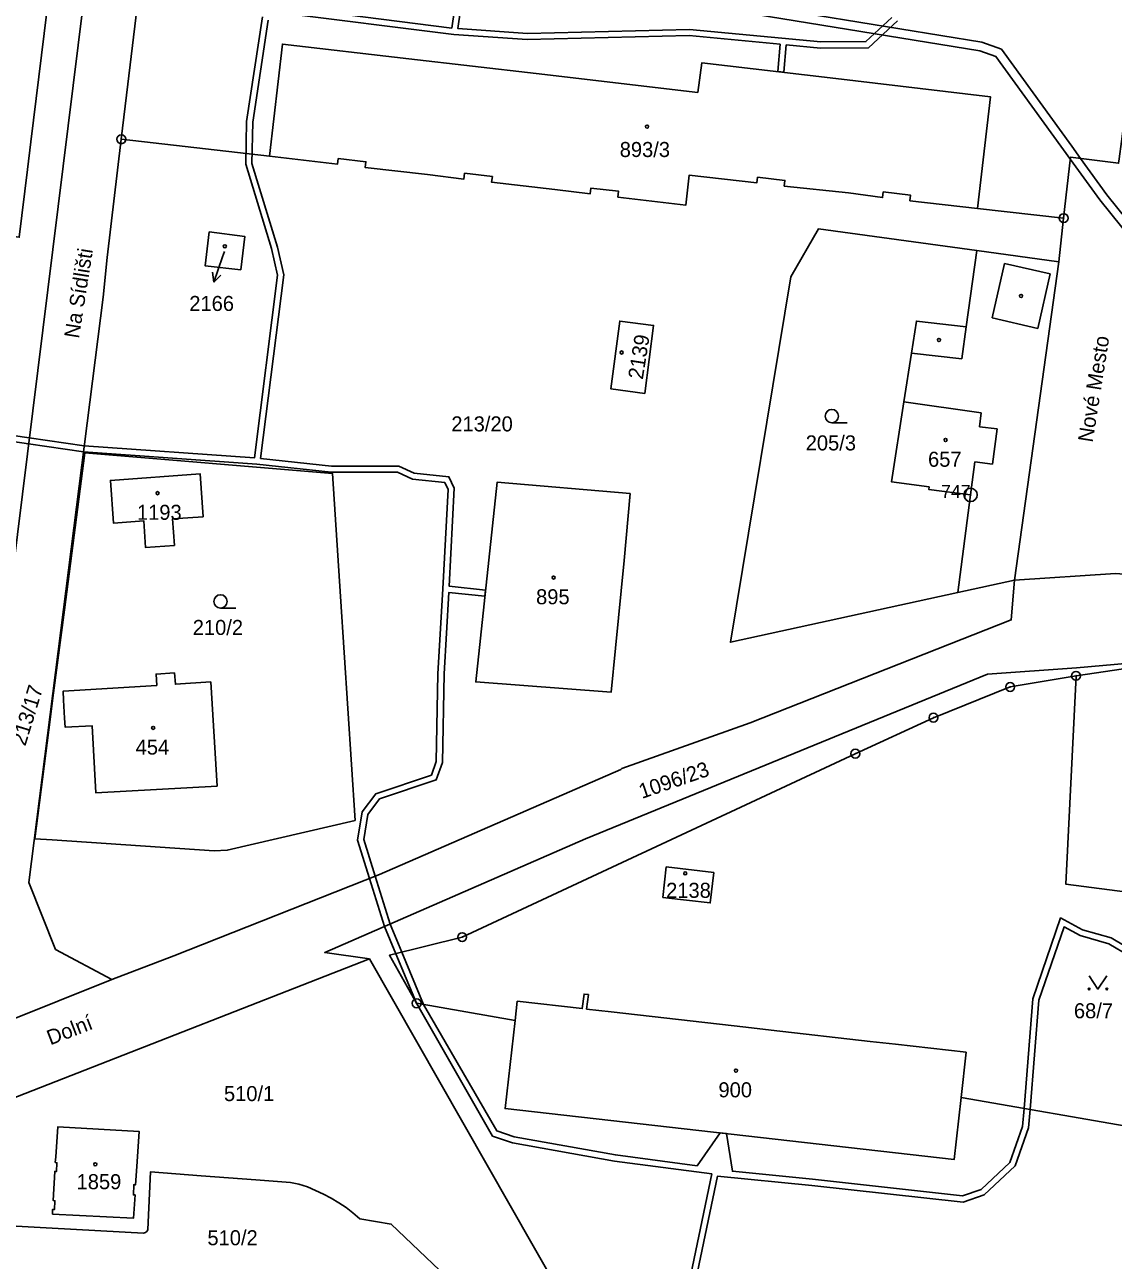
# Model space of a CAD drawing. Extents: x -680203 to -673936, y -1102717 to -1093650.
# Drawn here: x -679288 to -679164.9, y -1098550.5 to -1098410.8 of the extents above; entities that cross this region are included whole.
import ezdxf

# ---------------------------------------------------------------- set-up
doc = ezdxf.new("R2010")
doc.units = 0
for name, color, linetype in [('SOxx02xx_Koleje_param další_Popis10', 7, 'Continuous'), ('SOxx02xx_Staničení_Popis10', 7, 'Continuous'), ('SOxxxxxx_Koleje_hlavní_body_Popis10', 7, 'Continuous'), ('SOxxxxxx_Koleje_LN_parametry_Popis10', 7, 'Continuous'), ('SOxxxxxx_Koleje_param další_Popis10', 7, 'Continuous'), ('SOxxxxxx_Osa_bod_P', 7, 'Continuous'), ('SOxxxxxx_Staničení_Popis10', 7, 'Continuous'), ('x_prac', 7, 'Continuous')]:
    doc.layers.add(name, color=color, linetype=linetype)

msp = doc.modelspace()

# ---------------------------------------------------------------- linework, layer by layer
at = {"layer": 'SOxx02xx_Koleje_param další_Popis10'}
for centre, radius in [((-679277.09, -1098423.73), 0.5), ((-679277.09, -1098423.73), 0.0303), ((-679170.49, -1098432.65), 0.5), ((-679170.49, -1098432.65), 0.0303), ((-679181.02, -1098463.95), 0.75), ((-679181.02, -1098463.95), 0.03), ((-679169.09, -1098484.41), 0.5), ((-679169.09, -1098484.41), 0.0303), ((-679176.54, -1098485.67), 0.5), ((-679176.54, -1098485.67), 0.0303), ((-679185.22, -1098489.15), 0.5), ((-679185.22, -1098489.15), 0.0303), ((-679194.06, -1098493.22), 0.5), ((-679194.06, -1098493.22), 0.0303), ((-679238.53, -1098513.96), 0.5), ((-679238.53, -1098513.96), 0.0303), ((-679243.68, -1098521.45), 0.5), ((-679243.68, -1098521.45), 0.0303)]:
    msp.add_circle(centre, radius, dxfattribs=at)
at = {"layer": 'SOxx02xx_Staničení_Popis10'}
for p, q in [((-679265.64, -1098437.04), (-679266.62, -1098439.88)), ((-679265.42, -1098436.41), (-679265.64, -1098437.04)), ((-679266.62, -1098439.88), (-679266.76, -1098438.77)), ((-679266.62, -1098439.88), (-679265.82, -1098439.09))]:
    msp.add_line(p, q, dxfattribs=at)
at = {"layer": 'SOxxxxxx_Koleje_hlavní_body_Popis10'}
for p, q in [((-679196.72, -1098455.79), (-679194.97, -1098455.79)), ((-679265.87, -1098476.75), (-679264.12, -1098476.75))]:
    msp.add_line(p, q, dxfattribs=at)
msp.add_lwpolyline([(-679167.61, -1098518.33), (-679166.61, -1098519.83), (-679165.61, -1098518.33)], dxfattribs=at)
for centre, radius in [((-679196.72, -1098455.04), 0.75), ((-679265.87, -1098476), 0.75), ((-679167.61, -1098519.83), 0.1), ((-679165.61, -1098519.83), 0.1)]:
    msp.add_circle(centre, radius, dxfattribs=at)
at = {"layer": 'SOxxxxxx_Koleje_LN_parametry_Popis10'}
for points in [[(-679150.01, -1098449.39), (-679165.6, -1098430), (-679168.57, -1098425.9), (-679169.56, -1098424.53), (-679177.53, -1098413.54), (-679179.73, -1098412.75), (-679221.48, -1098405.92), (-679227.29, -1098403.54), (-679241.75, -1098401.59), (-679244.03, -1098400.49), (-679265.76, -1098397.17), (-679270.47, -1098393.46), (-679272.27, -1098392.88), (-679273.39, -1098392.75), (-679278.66, -1098392.12), (-679288.17, -1098391)], [(-679288.43, -1098391.98), (-679278.89, -1098393.11), (-679273.51, -1098393.74), (-679272.49, -1098393.86), (-679270.95, -1098394.36), (-679266.16, -1098398.13), (-679244.33, -1098401.45), (-679242.05, -1098402.55), (-679227.55, -1098404.52), (-679221.74, -1098406.9), (-679179.99, -1098413.73), (-679178.15, -1098414.38), (-679169.73, -1098426.01), (-679166.4, -1098430.6), (-679151.03, -1098449.71)], [(-679237.82, -1098398.16), (-679239.72, -1098411.15), (-679259.53, -1098408.66)], [(-679189.91, -1098409.96), (-679192.85, -1098412.69), (-679197.96, -1098412.73), (-679212.82, -1098411.3), (-679231.16, -1098411.76), (-679239.02, -1098411.21), (-679237.12, -1098398.25)], [(-679259.33, -1098409.39), (-679239.49, -1098411.88), (-679231.18, -1098412.46), (-679212.84, -1098412), (-679202.57, -1098412.99), (-679202.83, -1098416.08), (-679202.13, -1098416.16), (-679201.87, -1098413.06), (-679197.99, -1098413.43), (-679192.57, -1098413.38), (-679189.27, -1098410.32)], [(-679261.13, -1098409.88), (-679262.92, -1098421.72), (-679263.01, -1098426.56), (-679260.11, -1098436.1), (-679259.42, -1098439.1), (-679262.03, -1098459.77), (-679281.29, -1098458.39), (-679287.5, -1098457.49), (-679291.43, -1098456.92)], [(-679160.54, -1098516.77), (-679165.1, -1098514.06), (-679168.35, -1098513.14), (-679170.84, -1098511.79), (-679173.99, -1098520.95), (-679174.97, -1098533.34), (-679175.14, -1098535.38), (-679176.58, -1098539.44), (-679179.84, -1098542.49), (-679181.92, -1098543.21), (-679198.91, -1098541.35), (-679207.97, -1098540.44), (-679208.64, -1098536.19), (-679209.35, -1098536.11), (-679211.96, -1098539.81), (-679221.19, -1098538.6), (-679232.66, -1098536.53), (-679234.61, -1098535.88), (-679242.9, -1098521.59), (-679245.36, -1098515.67), (-679246.68, -1098512.5), (-679248.38, -1098507.06), (-679249.67, -1098502.94), (-679249.2, -1098500.08), (-679247.88, -1098498.34), (-679241.47, -1098496.18), (-679240.77, -1098494.22), (-679240.57, -1098484.19), (-679240.04, -1098474.98), (-679235.95, -1098475.41), (-679235.88, -1098474.71), (-679240, -1098474.28), (-679239.42, -1098463.2), (-679240.04, -1098461.89), (-679243.98, -1098461.51), (-679245.7, -1098460.69), (-679253.32, -1098460.69), (-679261.33, -1098459.83), (-679258.71, -1098439.06), (-679259.43, -1098435.92), (-679262.31, -1098426.46), (-679262.22, -1098421.78), (-679260.48, -1098410.27)], [(-679292.2, -1098457.51), (-679287.58, -1098458.18), (-679281.37, -1098459.08), (-679261.75, -1098460.49), (-679253.35, -1098461.39), (-679245.86, -1098461.39), (-679244.17, -1098462.19), (-679240.5, -1098462.55), (-679240.12, -1098463.34), (-679240.72, -1098474.57), (-679241.27, -1098484.17), (-679241.47, -1098494.09), (-679242.02, -1098495.63), (-679248.3, -1098497.74), (-679249.86, -1098499.8), (-679250.39, -1098502.99), (-679249.03, -1098507.32), (-679247.32, -1098512.78), (-679246.04, -1098515.84), (-679243.68, -1098521.45), (-679235.09, -1098536.46), (-679232.83, -1098537.21), (-679221.29, -1098539.3), (-679210.29, -1098540.74), (-679214.53, -1098560.98)], [(-679213.82, -1098561.02), (-679209.63, -1098540.98), (-679198.98, -1098542.04), (-679181.84, -1098543.93), (-679179.47, -1098543.11), (-679175.98, -1098539.84), (-679174.45, -1098535.52), (-679174.28, -1098533.46), (-679173.3, -1098521.09), (-679170.44, -1098512.8), (-679168.62, -1098513.79), (-679165.38, -1098514.71), (-679160.78, -1098517.45), (-679153.48, -1098518.48), (-679155.2, -1098528.73), (-679157.24, -1098536.41), (-679159.17, -1098550.5), (-679158.62, -1098552.59)]]:
    msp.add_lwpolyline(points, dxfattribs=at)
at = {"layer": 'SOxxxxxx_Koleje_param další_Popis10'}
for centre in [(-679217.62, -1098422.3), (-679265.38, -1098435.83), (-679175.31, -1098441.45), (-679184.6, -1098446.43), (-679220.49, -1098447.85), (-679183.85, -1098457.74), (-679272.99, -1098463.75), (-679228.19, -1098473.3), (-679273.49, -1098490.3), (-679213.3, -1098506.75), (-679207.56, -1098529.06), (-679280.04, -1098539.65)]:
    msp.add_circle(centre, 0.175, dxfattribs=at)
at = {"layer": 'SOxxxxxx_Staničení_Popis10'}
for p, q in [((-679178.59, -1098443.94), (-679177.17, -1098437.77)), ((-679177.17, -1098437.77), (-679172.01, -1098438.96)), ((-679172.01, -1098438.96), (-679173.43, -1098445.13)), ((-679173.43, -1098445.13), (-679178.59, -1098443.94)), ((-679181.5, -1098444.93), (-679182.01, -1098448.57)), ((-679182.01, -1098448.57), (-679187.71, -1098447.94)), ((-679188.56, -1098453.43), (-679179.81, -1098454.67)), ((-679179.81, -1098454.67), (-679180.01, -1098456.24)), ((-679180.01, -1098456.24), (-679178.03, -1098456.49)), ((-679178.03, -1098456.49), (-679178.53, -1098460.46)), ((-679180.53, -1098460.2), (-679181.02, -1098463.95)), ((-679178.53, -1098460.46), (-679180.53, -1098460.2))]:
    msp.add_line(p, q, dxfattribs=at)
at = {"layer": 'x_prac'}
for p, q in [((-679277.09, -1098423.73), (-679260.33, -1098425.65)), ((-679180.25, -1098431.56), (-679170.49, -1098432.65)), ((-679170.49, -1098432.65), (-679171.05, -1098437.59)), ((-679171.05, -1098437.59), (-679180.3, -1098436.32)), ((-679176.04, -1098473.6), (-679171.05, -1098437.59)), ((-679182.46, -1098475), (-679176.04, -1098473.6)), ((-679169.09, -1098484.41), (-679153.57, -1098482.11)), ((-679249.02, -1098516.43), (-679223.89, -1098560.44)), ((-679136.22, -1098540.04), (-679182.1, -1098532.11))]:
    msp.add_line(p, q, dxfattribs=at)
for points in [[(-679063.29, -1098340.41), (-679066.13, -1098335.98), (-679082.06, -1098338.79), (-679101.3, -1098341.77), (-679136.96, -1098347.45), (-679149.82, -1098349.81), (-679185.71, -1098355.7), (-679199.74, -1098357.86), (-679234.17, -1098363.73), (-679248.19, -1098366.26), (-679260.56, -1098369.05), (-679268.5, -1098375.84), (-679272.26, -1098383.28), (-679273.78, -1098396.02), (-679274.25, -1098399.99), (-679276.49, -1098418.73), (-679277.09, -1098423.73)], [(-679291.73, -1098491.55), (-679280.23, -1098399.05), (-679274.9, -1098375.48), (-679267.59, -1098366.36), (-679263.02, -1098363.53), (-679256.44, -1098361.54), (-679128.63, -1098340.16)], [(-679295.45, -1098470.79), (-679294.31, -1098470.93), (-679293.37, -1098463.29), (-679292.58, -1098463.39), (-679292.19, -1098460.27), (-679292.98, -1098460.17), (-679291.17, -1098445.45), (-679290.38, -1098445.54), (-679289.99, -1098442.44), (-679290.79, -1098442.35), (-679289.84, -1098434.67), (-679288.63, -1098434.82), (-679287.7, -1098427.14), (-679287.32, -1098424.04), (-679285.53, -1098409.33), (-679285.14, -1098406.18), (-679284.22, -1098398.55), (-679296.96, -1098396.86), (-679301.06, -1098433.21), (-679302.2, -1098433.08), (-679303.49, -1098444.49)], [(-679180.25, -1098431.56), (-679178.78, -1098418.92), (-679196.9, -1098416.78), (-679211.42, -1098415.07), (-679211.89, -1098418.43), (-679230.17, -1098416.3), (-679244.57, -1098414.63), (-679258.86, -1098412.97), (-679260.33, -1098425.65)], [(-679155.24, -1098417.71), (-679162.97, -1098416.36), (-679163, -1098416.54), (-679163.96, -1098423.97), (-679164.21, -1098425.95), (-679164.28, -1098426.45), (-679169.7, -1098425.75), (-679170.49, -1098432.65)], [(-679278.15, -1098518.75), (-679284.54, -1098515.35), (-679287.57, -1098507.77), (-679279.45, -1098443.97), (-679279.15, -1098441.59), (-679278.69, -1098437.11), (-679277.09, -1098423.73)], [(-679260.33, -1098425.65), (-679252.64, -1098426.55), (-679252.56, -1098425.91), (-679249.43, -1098426.27), (-679249.51, -1098426.92), (-679242.45, -1098427.73), (-679238.34, -1098428.23), (-679238.26, -1098427.58), (-679235.12, -1098427.95), (-679235.2, -1098428.59), (-679228.06, -1098429.4), (-679224.04, -1098429.9), (-679223.96, -1098429.26), (-679220.83, -1098429.62), (-679220.91, -1098430.27), (-679213.23, -1098431.17), (-679212.84, -1098427.79), (-679205.2, -1098428.67), (-679205.12, -1098428.03), (-679202.02, -1098428.39), (-679202.09, -1098429.03), (-679194.83, -1098429.79), (-679190.98, -1098430.32), (-679190.9, -1098429.68), (-679187.82, -1098430.04), (-679187.89, -1098430.68), (-679180.25, -1098431.56)], [(-679263.56, -1098438.51), (-679267.61, -1098438.04), (-679267.14, -1098434.21), (-679263.12, -1098434.71), (-679263.56, -1098438.51)], [(-679180.3, -1098436.32), (-679198.23, -1098433.87), (-679201.36, -1098439.3), (-679208.18, -1098480.61), (-679182.46, -1098475)], [(-679180.3, -1098436.32), (-679181.5, -1098444.93), (-679187.14, -1098444.29), (-679187.71, -1098447.94), (-679188.56, -1098453.43), (-679189.96, -1098462.48), (-679185.72, -1098463.04), (-679185.76, -1098463.33), (-679181.02, -1098463.95), (-679182.46, -1098475)], [(-679217.88, -1098452.47), (-679216.88, -1098444.79), (-679220.7, -1098444.3), (-679221.7, -1098451.97), (-679217.88, -1098452.47)], [(-679285.29, -1098490.52), (-679286.89, -1098502.84), (-679284.9, -1098502.97), (-679266.6, -1098504.22), (-679265.11, -1098504.13), (-679250.64, -1098500.77), (-679252.28, -1098475.45), (-679253.19, -1098461.54), (-679281.23, -1098459.21), (-679283.53, -1098476.94), (-679284.75, -1098486.33), (-679285.29, -1098490.52)], [(-679267.85, -1098466.43), (-679268.17, -1098461.58), (-679278.33, -1098462.31), (-679277.98, -1098467.13), (-679274.55, -1098466.88), (-679274.34, -1098469.91), (-679271.08, -1098469.67), (-679271.3, -1098466.65), (-679267.85, -1098466.43)], [(-679219.53, -1098463.8), (-679234.57, -1098462.5), (-679236.99, -1098485.1), (-679221.66, -1098486.26), (-679221.17, -1098481.29), (-679220.2, -1098471.37), (-679219.53, -1098463.8)], [(-679176.04, -1098473.6), (-679176.42, -1098478.09), (-679205.94, -1098489.71), (-679220.46, -1098494.91), (-679220.59, -1098495.02), (-679247.89, -1098506.87), (-679271.14, -1098516.06), (-679278.15, -1098518.75)], [(-679097.74, -1098481.65), (-679153.13, -1098473.75), (-679164.63, -1098472.83), (-679176.04, -1098473.6)], [(-679153.57, -1098482.11), (-679163.07, -1098482.97), (-679169.05, -1098483.52), (-679179.1, -1098484.23), (-679224.58, -1098502.86), (-679254.07, -1098515.72), (-679249.02, -1098516.43)], [(-679271.06, -1098484.09), (-679273.16, -1098484.22), (-679273.08, -1098485.49), (-679283.68, -1098486.16), (-679283.62, -1098487.16), (-679283.51, -1098489.21), (-679283.46, -1098490.21), (-679280.39, -1098490.05), (-679279.97, -1098497.65), (-679266.25, -1098496.89), (-679266.98, -1098485.11), (-679270.98, -1098485.36), (-679271.06, -1098484.09)], [(-679232.55, -1098523.38), (-679243.68, -1098521.45), (-679246.77, -1098516.02), (-679238.53, -1098513.96), (-679223.27, -1098506.86), (-679194.06, -1098493.22), (-679185.22, -1098489.15), (-679176.54, -1098485.67), (-679169.09, -1098484.41)], [(-679169.09, -1098484.41), (-679170.25, -1098507.96), (-679130.46, -1098513.12)], [(-679210.07, -1098506.64), (-679210.47, -1098510.1), (-679215.83, -1098509.47), (-679215.45, -1098506.02), (-679210.07, -1098506.64)], [(-679249.02, -1098516.43), (-679323.48, -1098545.53), (-679338.89, -1098554.17)], [(-679295.79, -1098524.37), (-679296.52, -1098526.12), (-679278.15, -1098518.75)], [(-679182.1, -1098532.11), (-679181.52, -1098526.98), (-679189.5, -1098526.07), (-679192.37, -1098525.75), (-679203.56, -1098524.48), (-679206.45, -1098524.15), (-679221.67, -1098522.42), (-679224.45, -1098522.1), (-679224.26, -1098520.47), (-679224.75, -1098520.41), (-679224.94, -1098522.05), (-679232.31, -1098521.21), (-679232.55, -1098523.38)], [(-679232.55, -1098523.38), (-679233.68, -1098533.35), (-679182.89, -1098539.12), (-679182.1, -1098532.11)], [(-679284.88, -1098545.29), (-679284.86, -1098544.76), (-679284.66, -1098544.77), (-679284.6, -1098543.77), (-679284.8, -1098543.76), (-679284.63, -1098540.46), (-679284.43, -1098540.48), (-679284.37, -1098539.47), (-679284.57, -1098539.45), (-679284.51, -1098538.8), (-679284.29, -1098535.42), (-679275.07, -1098535.95), (-679275.29, -1098539.32), (-679275.37, -1098540.42), (-679275.49, -1098541.98), (-679275.69, -1098541.97), (-679275.73, -1098543.11), (-679275.53, -1098543.12), (-679275.7, -1098545.73), (-679284.88, -1098545.29)], [(-679298.63, -1098551.88), (-679293.76, -1098546.38), (-679284.92, -1098546.87), (-679274.58, -1098547.44), (-679274.36, -1098547.36), (-679274.18, -1098547.22), (-679274.09, -1098547.02), (-679273.79, -1098540.52), (-679268.04, -1098540.97), (-679261.88, -1098541.42), (-679257.97, -1098541.71), (-679257, -1098541.92), (-679256.04, -1098542.21), (-679255.12, -1098542.61), (-679254.22, -1098543.04), (-679253.36, -1098543.49), (-679252.5, -1098544.03), (-679251.66, -1098544.55), (-679250.89, -1098545.14), (-679250.1, -1098545.82), (-679246.55, -1098546.42), (-679237.94, -1098554.65)]]:
    msp.add_lwpolyline(points, dxfattribs=at)

# ---------------------------------------------------------------- texts
at = {"layer": 'SOxx02xx_Koleje_param další_Popis10'}
msp.add_text('747', height=1.5, dxfattribs=at).set_placement((-679184.36, -1098464.32))
at = {"layer": 'SOxx02xx_Staničení_Popis10'}
for s, rotation, p in [('Na Sídlišti', 81, (-679281.89, -1098446.32)), ('Nové Mesto', 81, (-679167.21, -1098458.08)), ('Dolní', 21, (-679285.12, -1098526.21))]:
    msp.add_text(s, height=1.7, rotation=rotation, dxfattribs=at).set_placement(p)
at = {"layer": 'SOxxxxxx_Osa_bod_P'}
for s, p in [('893/3', (-679220.71, -1098425.74)), ('2166', (-679269.4, -1098443.15)), ('213/20', (-679239.76, -1098456.77)), ('205/3', (-679199.67, -1098458.92)), ('657', (-679185.83, -1098460.77)), ('1193', (-679275.32, -1098466.77)), ('895', (-679230.17, -1098476.32)), ('210/2', (-679269.01, -1098479.79)), ('454', (-679275.47, -1098493.32)), ('2138', (-679215.46, -1098509.52)), ('68/7', (-679169.33, -1098523.14)), ('510/1', (-679265.48, -1098532.51)), ('900', (-679209.54, -1098532.08)), ('1859', (-679282.15, -1098542.47)), ('510/2', (-679267.35, -1098548.81))]:
    msp.add_text(s, height=1.7, dxfattribs=at).set_placement(p)
for s, rotation, p in [('2139', 81, (-679218.1, -1098450.96)), ('213/17', 73, (-679287.95, -1098492.43)), ('1096/23', 19, (-679218.2, -1098498.34))]:
    msp.add_text(s, height=1.7, rotation=rotation, dxfattribs=at).set_placement(p)

doc.saveas('drawing.dxf')
